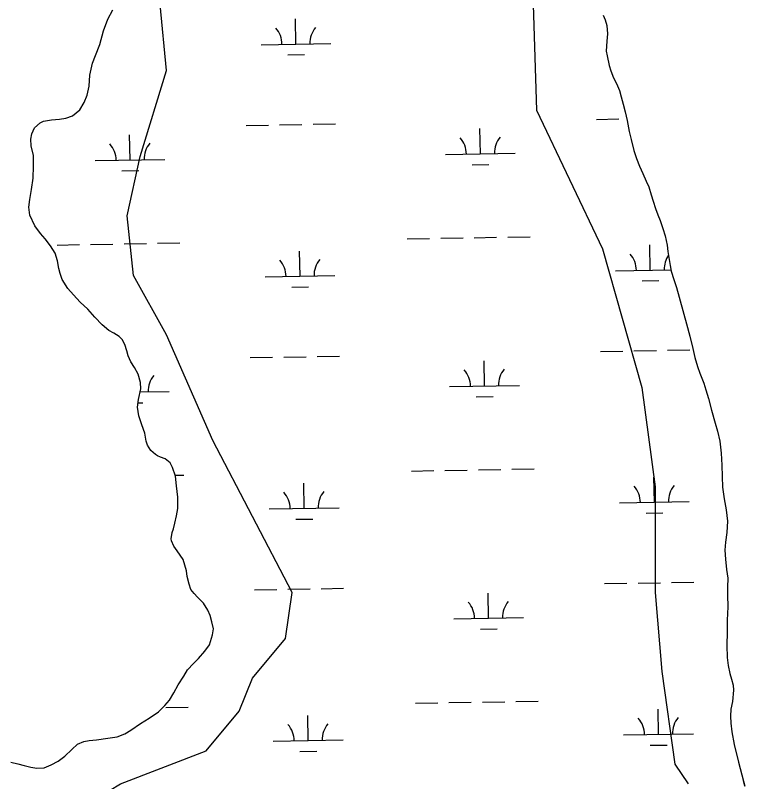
# Model space of a CAD drawing. Extents: x 3903937 to 3942190, y 260677 to 286651.
# Drawn here: x 3913677 to 3914722, y 275588 to 276686 of the extents above; entities that cross this region are included whole.
import ezdxf

# ---------------------------------------------------------------- set-up
doc = ezdxf.new("R2010")
doc.units = 0
for name, color, linetype in [('V-SITE-VEGE', 7, 'Continuous'), ('V-TOPO-SHOR', 7, 'Continuous'), ('V-WETL-SWMP', 7, 'Continuous')]:
    doc.layers.add(name, color=color, linetype=linetype)

msp = doc.modelspace()

# ---------------------------------------------------------------- linework, layer by layer
at = {"layer": 'V-SITE-VEGE'}
for points in [[(3914413.8, 276852.9), (3914423.2, 276550.1), (3914517.8, 276351.4), (3914574.5, 276152.7), (3914593.4, 276010.8), (3914593.4, 275859.4), (3914602.9, 275745.9), (3914621.8, 275613.4), (3914640.7, 275585)], [(3913676.1, 275357.9), (3913713.9, 275405.2), (3913723.4, 275443.1), (3913761.2, 275528.2), (3913780.1, 275556.6), (3913827.4, 275585), (3913950.3, 275632.3), (3913997.6, 275689.1), (3914016.5, 275736.4), (3914063.8, 275793.2), (3914073.3, 275859.4), (3913959.8, 276077), (3913893.6, 276228.4), (3913846.3, 276313.6), (3913836.9, 276398.7), (3913855.8, 276483.9), (3913893.6, 276606.9), (3913884.1, 276701.5)]]:
    msp.add_lwpolyline(points, dxfattribs=at)
at = {"layer": 'V-TOPO-SHOR'}
for points in [[(3913866.2, 276070.5), (3913864.1, 276076), (3913862.1, 276087.4), (3913858, 276099.6), (3913853.9, 276112.1), (3913851.8, 276124.7), (3913853.3, 276135.8), (3913856.7, 276151.2), (3913856.2, 276160.3), (3913852.9, 276172.1), (3913847.7, 276181.5), (3913842.1, 276189.7), (3913838.5, 276198.4), (3913836.5, 276205.4), (3913833.6, 276214.5), (3913830, 276221.5), (3913825.6, 276225.8), (3913817.7, 276230.9), (3913810.9, 276234.8), (3913801, 276242.5), (3913790.6, 276253.5), (3913780.7, 276265.2), (3913769.9, 276275), (3913760, 276285.5), (3913752, 276294.9), (3913744, 276307.8), (3913741.1, 276316.5), (3913739.1, 276323.6), (3913737.4, 276334.2), (3913733.7, 276345.6), (3913727.3, 276355.8), (3913719.4, 276365.9), (3913713, 276373.8), (3913704.6, 276384.7), (3913697.7, 276400), (3913696, 276411.1), (3913697.5, 276422.1), (3913700.1, 276436.7), (3913702.3, 276452.9), (3913703, 276469.9), (3913702.8, 276485.3), (3913699.5, 276499.4), (3913699, 276508.9), (3913700.5, 276516.4), (3913704.4, 276525.1), (3913712.2, 276531.9), (3913717.3, 276534.7), (3913728.7, 276536.4), (3913740.1, 276537.3), (3913749.2, 276538.6), (3913758.6, 276542.2), (3913769.2, 276550.6), (3913775.4, 276561.3), (3913779.6, 276571.6), (3913782.7, 276584.6), (3913783.3, 276600.4), (3913787.5, 276617.4), (3913791.7, 276628.5), (3913797.9, 276644.3), (3913803.2, 276664.1), (3913809.3, 276680.7), (3913816.3, 276694.2)], [(3914519.1, 276686.4), (3914521.9, 276679.7), (3914524.4, 276671.4), (3914525.3, 276659.6), (3914524.2, 276649.3), (3914523.1, 276635), (3914524.8, 276627.9), (3914527.7, 276614.1), (3914529.7, 276606.6), (3914533.8, 276596.4), (3914537.8, 276588.5), (3914542.3, 276578.3), (3914544.7, 276569.2), (3914547.6, 276559), (3914550.5, 276547.9), (3914553.4, 276535.3), (3914556.3, 276519.9), (3914559.2, 276508.1), (3914562.9, 276492.3), (3914566.9, 276480.9), (3914571, 276470.2), (3914575.8, 276459.6), (3914580.7, 276448.6), (3914584.3, 276440.3), (3914587.6, 276428.9), (3914590.5, 276419.8), (3914594.1, 276409.2), (3914597.4, 276400.5), (3914600.6, 276392.2), (3914604.3, 276380.8), (3914607.6, 276370.1), (3914610.5, 276356.7), (3914611.7, 276348), (3914613, 276339), (3914615.1, 276327.9), (3914616.4, 276319.6), (3914620.4, 276307.8), (3914624.1, 276296), (3914638.1, 276244.3), (3914643, 276226.6), (3914647.5, 276208.8), (3914650.4, 276195.8), (3914654.1, 276182.8), (3914657.3, 276173.3), (3914663, 276159.1), (3914665.9, 276149.7), (3914670, 276137.1), (3914674.1, 276120.5), (3914679.4, 276101.6), (3914682.7, 276090.5), (3914686, 276075.9), (3914688.1, 276058.9), (3914689.1, 276041.6), (3914689.2, 276025.3), (3914689.8, 276010.3), (3914692.3, 275993.3), (3914695.2, 275977.6), (3914697, 275961.4), (3914696, 275945.1), (3914694.1, 275931.3), (3914693.4, 275919.8), (3914694.3, 275907.2), (3914695.7, 275892.2), (3914697.4, 275879.9), (3914697.1, 275866.9), (3914697.2, 275855.4), (3914697.4, 275838.8), (3914696.4, 275819.8), (3914696.6, 275802.8), (3914696, 275783.4), (3914696.5, 275766), (3914698.2, 275754.6), (3914700.3, 275743.1), (3914702.7, 275735.2)], [(3913670.3, 275615.9), (3913680.6, 275613.6), (3913689.3, 275611.3), (3913699.2, 275609.1), (3913707.8, 275607.6), (3913718.1, 275608.1), (3913728.3, 275612.1), (3913738.1, 275617.7), (3913747.5, 275624.9), (3913757.7, 275634.5), (3913765.9, 275642.1), (3913774.9, 275645.7), (3913782.8, 275647.4), (3913793, 275648.2), (3913809.2, 275650.4), (3913822.5, 275652.5), (3913833.9, 275656.5), (3913842.2, 275662.1), (3913856.3, 275671.7), (3913868.4, 275679), (3913881.7, 275688.1), (3913891.1, 275697.3), (3913897.7, 275704.9), (3913903.9, 275715.6), (3913910.1, 275727.1), (3913918.3, 275739.4), (3913923.3, 275748.5), (3913931.9, 275757.6), (3913939.3, 275764.8), (3913948.3, 275775.2), (3913954.9, 275784.3), (3913959.5, 275798.5), (3913960.6, 275807.2), (3913958.2, 275817), (3913956.1, 275826.5), (3913952.5, 275833.9), (3913946.5, 275844.1), (3913937.7, 275852.7), (3913932.9, 275857.8), (3913928.1, 275863.7), (3913925.7, 275871.1), (3913922.8, 275882.2), (3913921.9, 275890.4), (3913917.1, 275906.5), (3913908.7, 275919.1), (3913903.9, 275925.7), (3913900.6, 275933.2), (3913900.2, 275936.3), (3913901.3, 275945), (3913903.2, 275950.2), (3913905.1, 275958.5), (3913907.8, 275969.1), (3913909.6, 275979.4), (3913909.5, 275995.6), (3913907.7, 276012.1), (3913906.4, 276025.9), (3913902, 276038.5), (3913898.4, 276044.8), (3913891.6, 276050.6), (3913884.9, 276053.3), (3913880.5, 276055.2), (3913877.7, 276056.8), (3913871, 276062.6), (3913866.2, 276070.5)], [(3914702.7, 275735.2), (3914705.2, 275726.6), (3914705.7, 275719.1), (3914704.2, 275703.2), (3914701.6, 275692.1), (3914701.3, 275681.8), (3914701.8, 275672), (3914703.1, 275659.7), (3914706.4, 275641.6), (3914712.6, 275615.9), (3914717.5, 275598.2), (3914721.6, 275581.6)]]:
    msp.add_lwpolyline(points, dxfattribs=at)
at = {"layer": 'V-WETL-SWMP'}
for p, q in [((3914078.8, 276645), (3914078.2, 276681)), ((3914028.8, 276644.1), (3914128.8, 276645.9)), ((3914067.1, 276629.4), (3914091.1, 276629.8)), ((3914509.3, 276537.1), (3914541.3, 276537.7)), ((3914007.4, 276528.3), (3914039.4, 276528.9)), ((3914055.4, 276529.1), (3914087.4, 276529.7)), ((3914103.4, 276530), (3914135.4, 276530.5)), ((3914343.1, 276487.8), (3914342.4, 276523.8)), ((3913841.2, 276478.9), (3913840.6, 276514.9)), ((3913791.2, 276478.1), (3913891.2, 276479.8)), ((3914293.1, 276486.9), (3914393, 276488.6)), ((3914331.3, 276472.1), (3914355.3, 276472.5)), ((3913829.5, 276463.3), (3913853.5, 276463.7)), ((3913832.5, 276358.7), (3913864.5, 276359.3)), ((3913880.5, 276359.5), (3913912.5, 276360.1)), ((3914238.3, 276365.8), (3914270.3, 276366.4)), ((3914286.3, 276366.7), (3914318.3, 276367.2)), ((3914334.3, 276367.5), (3914366.3, 276368.1)), ((3914382.3, 276368.4), (3914414.3, 276368.9)), ((3913736.5, 276357), (3913768.5, 276357.6)), ((3913784.5, 276357.8), (3913816.5, 276358.4)), ((3914084.7, 276312.4), (3914084, 276348.4)), ((3914586.5, 276321.2), (3914585.9, 276357.2)), ((3914536.5, 276320.3), (3914616, 276321.7)), ((3914034.7, 276311.5), (3914134.7, 276313.3)), ((3914574.8, 276305.6), (3914598.8, 276306)), ((3914072.9, 276296.7), (3914096.9, 276297.2)), ((3914515.1, 276204.5), (3914547.1, 276205.1)), ((3914563.1, 276205.4), (3914595.1, 276205.9)), ((3914611.1, 276206.2), (3914643.1, 276206.8)), ((3914013.3, 276195.7), (3914045.3, 276196.2)), ((3914061.3, 276196.5), (3914093.3, 276197.1)), ((3914109.3, 276197.4), (3914141.3, 276197.9)), ((3914348.9, 276155.1), (3914348.3, 276191.1)), ((3914298.9, 276154.3), (3914398.9, 276156)), ((3913855.7, 276146.5), (3913897.1, 276147.2)), ((3914337.2, 276139.5), (3914361.2, 276139.9)), ((3913852.7, 276131), (3913859.3, 276131.1)), ((3914244.2, 276033.2), (3914276.2, 276033.8)), ((3914292.2, 276034.1), (3914324.2, 276034.6)), ((3914340.2, 276034.9), (3914372.2, 276035.5)), ((3914388.2, 276035.7), (3914420.2, 276036.3)), ((3913906, 276027.3), (3913918.3, 276027.5)), ((3914592.4, 275988.6), (3914591.7, 276024.6)), ((3914090.5, 275979.8), (3914089.9, 276015.8)), ((3914542.4, 275987.7), (3914642.3, 275989.5)), ((3914040.5, 275978.9), (3914140.5, 275980.6)), ((3914078.8, 275964.1), (3914102.8, 275964.5)), ((3914580.6, 275972.9), (3914604.6, 275973.4)), ((3914115.1, 275864.7), (3914147.1, 275865.3)), ((3914521, 275871.9), (3914553, 275872.4)), ((3914569, 275872.7), (3914601, 275873.3)), ((3914617, 275873.6), (3914649, 275874.1)), ((3914019.2, 275863), (3914051.2, 275863.6)), ((3914067.1, 275863.9), (3914099.1, 275864.5)), ((3914354.8, 275822.5), (3914354.1, 275858.5)), ((3914304.8, 275821.6), (3914404.8, 275823.4)), ((3914343, 275806.9), (3914367, 275807.3)), ((3914250.1, 275700.6), (3914282, 275701.2)), ((3914298, 275701.4), (3914330, 275702)), ((3914346, 275702.3), (3914378, 275702.8)), ((3914394, 275703.1), (3914426, 275703.7)), ((3913892.2, 275694.3), (3913924.2, 275694.9)), ((3914598.2, 275656), (3914597.6, 275692)), ((3914096.4, 275647.1), (3914095.7, 275683.1)), ((3914548.2, 275655.1), (3914648.2, 275656.8)), ((3914046.4, 275646.3), (3914146.4, 275648)), ((3914586.5, 275640.3), (3914610.5, 275640.7)), ((3914084.6, 275631.5), (3914108.6, 275631.9))]:
    msp.add_line(p, q, dxfattribs=at)
for points in [[(3913907.8, 275969.1), (3913909.6, 275979.4), (3913909.5, 275995.6), (3913907.7, 276012.1), (3913906.4, 276025.9), (3913902, 276038.5), (3913898.4, 276044.8), (3913891.6, 276050.6), (3913884.9, 276053.3), (3913880.5, 276055.2), (3913877.7, 276056.8), (3913871, 276062.6), (3913866.2, 276070.5), (3913864.1, 276076), (3913862.1, 276087.4), (3913858, 276099.6), (3913853.9, 276112.1), (3913851.8, 276124.7), (3913853.3, 276135.8), (3913856.7, 276151.2), (3913856.2, 276160.3), (3913852.9, 276172.1), (3913847.7, 276181.5), (3913842.1, 276189.7), (3913838.5, 276198.4), (3913836.5, 276205.4), (3913833.6, 276214.5), (3913830, 276221.5), (3913825.6, 276225.8), (3913817.7, 276230.9), (3913810.9, 276234.8), (3913801, 276242.5), (3913790.6, 276253.5), (3913780.7, 276265.2), (3913769.9, 276275), (3913760, 276285.5), (3913752, 276294.9), (3913744, 276307.8), (3913741.1, 276316.5), (3913739.1, 276323.6), (3913737.4, 276334.2), (3913733.7, 276345.6), (3913727.3, 276355.8), (3913719.4, 276365.9), (3913713, 276373.8), (3913704.6, 276384.7), (3913697.7, 276400), (3913696, 276411.1), (3913697.5, 276422.1), (3913700.1, 276436.7), (3913702.3, 276452.9), (3913703, 276469.9), (3913702.8, 276485.3), (3913699.5, 276499.4), (3913699, 276508.9), (3913700.5, 276516.4), (3913704.4, 276525.1), (3913712.2, 276531.9), (3913717.3, 276534.7), (3913728.7, 276536.4), (3913740.2, 276537.3), (3913749.2, 276538.6), (3913758.6, 276542.2), (3913769.2, 276550.6), (3913775.4, 276561.3), (3913779.6, 276571.6), (3913782.7, 276584.6), (3913783.3, 276600.4), (3913787.5, 276617.4), (3913791.7, 276628.5), (3913797.9, 276644.3), (3913803.2, 276664.1), (3913809.3, 276680.7), (3913816.3, 276694.2)], [(3914519.1, 276686.4), (3914521.9, 276679.7), (3914524.4, 276671.4), (3914525.3, 276659.6), (3914524.2, 276649.3), (3914523.1, 276635), (3914524.8, 276627.9), (3914527.7, 276614.1), (3914529.7, 276606.6), (3914533.8, 276596.4), (3914537.8, 276588.5), (3914542.3, 276578.3), (3914544.7, 276569.2), (3914547.6, 276559), (3914550.5, 276547.9), (3914553.4, 276535.3), (3914556.3, 276519.9), (3914559.2, 276508.1), (3914562.9, 276492.3), (3914566.9, 276480.9), (3914571, 276470.2), (3914575.9, 276459.6), (3914580.7, 276448.6), (3914584.3, 276440.3), (3914587.6, 276428.9), (3914590.5, 276419.8), (3914594.1, 276409.2), (3914597.4, 276400.5), (3914600.6, 276392.2), (3914604.3, 276380.8), (3914607.6, 276370.1), (3914610.5, 276356.7), (3914611.7, 276348), (3914613, 276339), (3914615.1, 276327.9), (3914616.4, 276319.6), (3914620.4, 276307.8), (3914624.1, 276296), (3914638.1, 276244.3), (3914643, 276226.6), (3914647.5, 276208.8), (3914650.4, 276195.8), (3914654.1, 276182.8), (3914657.3, 276173.3), (3914663, 276159.1), (3914665.9, 276149.7), (3914670, 276137.1), (3914674.1, 276120.5), (3914679.4, 276101.6), (3914682.7, 276090.5), (3914686, 276075.9), (3914688.1, 276058.9), (3914689.1, 276041.6), (3914689.2, 276025.3), (3914689.8, 276010.3), (3914692.3, 275993.3), (3914695.2, 275977.6), (3914697, 275961.4), (3914696, 275945.1), (3914694.1, 275931.3), (3914693.4, 275919.8), (3914694.3, 275907.2), (3914695.7, 275892.2), (3914697.4, 275879.9), (3914697.1, 275866.9), (3914697.2, 275855.4), (3914697.4, 275838.8), (3914696.4, 275819.8), (3914696.6, 275802.8), (3914696, 275783.4), (3914696.5, 275766), (3914698.2, 275754.6), (3914700.3, 275743.1), (3914702.7, 275735.2)], [(3913670.3, 275615.9), (3913680.6, 275613.6), (3913689.3, 275611.3), (3913699.2, 275609.1), (3913707.8, 275607.6), (3913718.1, 275608.1), (3913728.3, 275612.1), (3913738.1, 275617.7), (3913747.5, 275624.9), (3913757.7, 275634.5), (3913765.9, 275642.1), (3913774.9, 275645.7), (3913782.8, 275647.4), (3913793, 275648.2), (3913809.2, 275650.4), (3913822.5, 275652.5), (3913833.9, 275656.5), (3913842.2, 275662.1), (3913856.3, 275671.7), (3913868.4, 275679), (3913881.7, 275688.1), (3913891.1, 275697.3), (3913897.7, 275704.9), (3913903.9, 275715.6), (3913910.1, 275727.1), (3913918.3, 275739.4), (3913923.3, 275748.5), (3913931.9, 275757.6), (3913939.3, 275764.8), (3913948.3, 275775.2), (3913954.9, 275784.3), (3913959.5, 275798.5), (3913960.6, 275807.2), (3913958.2, 275817), (3913956.1, 275826.5), (3913952.5, 275833.9), (3913946.5, 275844.1), (3913937.7, 275852.7), (3913932.9, 275857.8), (3913928.1, 275863.7), (3913925.7, 275871.1), (3913922.8, 275882.2), (3913921.9, 275890.4), (3913917.1, 275906.5), (3913908.7, 275919.1), (3913903.9, 275925.7), (3913900.6, 275933.2), (3913900.2, 275936.3), (3913901.3, 275945), (3913903.2, 275950.2), (3913905.1, 275958.5), (3913907.8, 275969.1)], [(3914702.7, 275735.2), (3914705.2, 275726.6), (3914705.7, 275719.1), (3914704.2, 275703.2), (3914701.6, 275692.1), (3914701.3, 275681.9), (3914701.8, 275672), (3914703.1, 275659.7), (3914706.4, 275641.6), (3914712.6, 275615.9), (3914717.5, 275598.2), (3914721.7, 275581.6)]]:
    msp.add_lwpolyline(points, dxfattribs=at)
for centre, start, end in [((3914023.6, 276644.5), 0.2366, 41.7802), ((3914134, 276646.4), 140.2366, 181.7802), ((3913786, 276478.4), 0.2366, 41.7802), ((3913896.5, 276480.4), 140.2366, 181.7802), ((3914287.8, 276487.3), 0.2366, 41.7802), ((3914398.3, 276489.2), 140.2366, 181.7802), ((3914531.3, 276320.7), 0.2366, 41.7802), ((3914641.7, 276322.7), 145.9243, 181.7802), ((3914029.4, 276311.9), 0.2366, 41.7802), ((3914139.9, 276313.8), 140.2366, 181.7802), ((3914293.7, 276154.6), 0.2366, 41.7802), ((3914404.1, 276156.6), 140.2366, 181.7802), ((3913902.3, 276147.8), 140.2366, 181.7802), ((3914537.1, 275988.1), 0.2366, 41.7802), ((3914647.6, 275990), 140.2366, 181.7802), ((3914035.3, 275979.3), 0.2366, 41.7802), ((3914145.7, 275981.2), 140.2366, 181.7802), ((3914299.5, 275822), 0.2366, 41.7802), ((3914410, 275824), 140.2366, 181.7802), ((3914543, 275655.5), 0.2366, 41.7802), ((3914653.4, 275657.4), 140.2366, 181.7802), ((3914041.1, 275646.6), 0.2366, 41.7802), ((3914151.6, 275648.6), 140.2366, 181.7802)]:
    msp.add_arc(centre, 35.2, start, end, dxfattribs=at)

doc.saveas('drawing.dxf')
